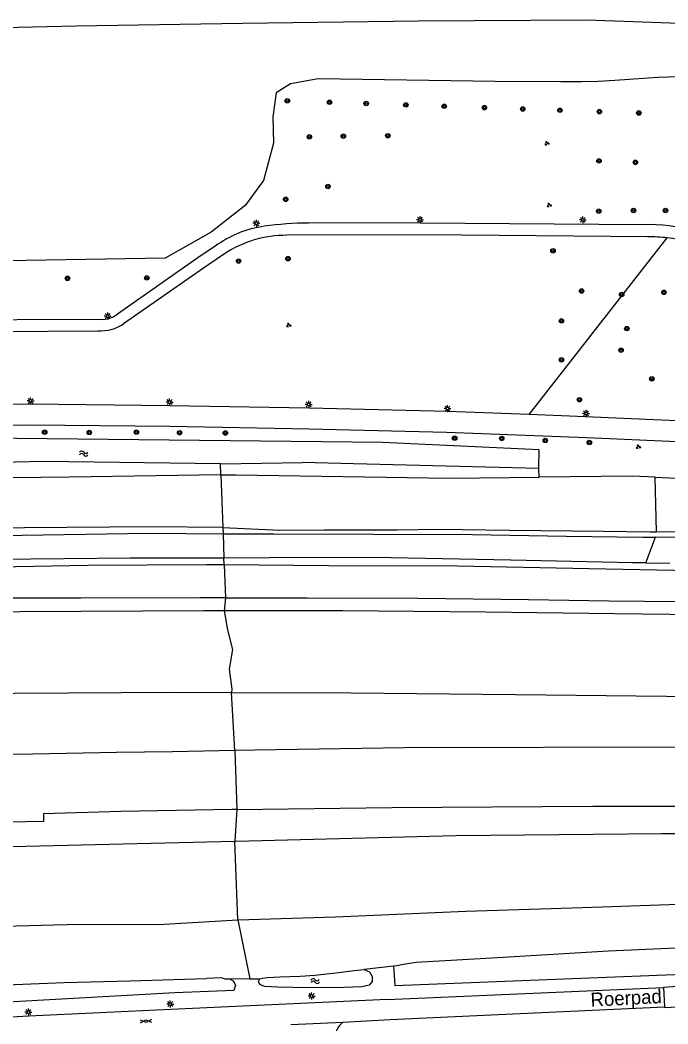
# Model space of a CAD drawing. Extents: x 126000 to 131009, y 393000 to 395500.
# Drawn here: x 130552.1 to 130668.7, y 394560.9 to 394741.6 of the extents above; entities that cross this region are included whole.
import ezdxf

# ---------------------------------------------------------------- set-up
doc = ezdxf.new("R2010")
doc.units = 0
for name, color, linetype in [('gg-anno-openbare ruimte label', 7, 'Continuous'), ('gg-knt-BGT kruinlijn', 7, 'Continuous'), ('gg-knt-bronhoudergrens', 7, 'Continuous'), ('gg-knt-verharding', 7, 'Continuous'), ('gg-knt-verharding nz', 7, 'Continuous'), ('gg-kntw-bovenkant insteek waterloop', 7, 'Continuous'), ('gt-grn-groengrens', 7, 'Continuous'), ('gt-symb-boom', 7, 'Continuous'), ('gt-symb-gesloten verharding', 7, 'Continuous'), ('gt-symb-groenvak', 7, 'Continuous'), ('gt-symb-lichtmast', 7, 'Continuous'), ('gt-symb-watersymbool', 7, 'Continuous'), ('gx-grn-maaiveld', 7, 'Continuous')]:
    doc.layers.add(name, color=color, linetype=linetype)

# ---------------------------------------------------------------- blocks, each defined once
blk = doc.blocks.new('gt0-GRVAK')
at = {"layer": 'gt-symb-groenvak'}
for p, q in [((-0.11, 0.19), (-0.23, 0.24)), ((-0.18, 0.15), (0.09, 0.15)), ((-0.09, 0.21), (-0.16, 0.32)), ((-0.05, 0.21), (-0.05, 0.39)), ((0, 0.21), (0.06, 0.32)), ((0.01, 0.19), (0.13, 0.24)), ((0.26, -0.05), (0.2, 0.06)), ((0.3, -0.05), (0.3, 0.13)), ((0.35, -0.05), (0.41, 0.06)), ((-0.25, -0.23), (-0.36, -0.18)), ((-0.32, -0.26), (-0.05, -0.26)), ((-0.23, -0.21), (-0.29, -0.1)), ((-0.18, -0.2), (-0.18, -0.02)), ((-0.14, -0.21), (-0.07, -0.1)), ((-0.12, -0.23), (0, -0.18)), ((0.24, -0.07), (0.12, -0.02)), ((0.17, -0.11), (0.44, -0.11)), ((0.37, -0.07), (0.49, -0.02))]:
    blk.add_line(p, q, dxfattribs=at)
blk = doc.blocks.new('gt0-BOOM')
at = {"layer": 'gt-symb-boom'}
for radius in [0.4, 0.2]:
    blk.add_circle((0, 0), radius, dxfattribs=at)
blk = doc.blocks.new('gt0-LMAST')
at = {"layer": 'gt-symb-lichtmast'}
for p, q in [((-0.18, 0.17), (-0.45, 0.44)), ((0, 0.25), (0, 0.62)), ((0.17, 0.17), (0.44, 0.44)), ((-0.25, 0), (-0.63, 0)), ((-0.18, -0.18), (-0.45, -0.45)), ((0, -0.25), (0, -0.63)), ((0.44, -0.45), (0.17, -0.18)), ((0.25, 0), (0.62, 0))]:
    blk.add_line(p, q, dxfattribs=at)
blk.add_circle((0, 0), 0.25, dxfattribs=at)
blk = doc.blocks.new('gt0-WA')
at = {"layer": 'gt-symb-watersymbool'}
for centre, start, end in [((-0.32, 0.02), 28.0725, 151.9275), ((0.43, 0.42), 208.0725, 331.9275), ((-0.32, -0.43), 28.0725, 151.9275), ((0.43, -0.03), 208.0725, 331.9275)]:
    blk.add_arc(centre, 0.425, start, end, dxfattribs=at)
blk = doc.blocks.new('gt0-GESVH1')
at = {"layer": 'gt-symb-gesloten verharding'}
for p, q in [((-0.99, -0.26), (0.01, 0.24)), ((0.01, -0.26), (-0.99, 0.24)), ((0.01, 0.24), (1.01, -0.26)), ((1.01, 0.24), (0.01, -0.26))]:
    blk.add_line(p, q, dxfattribs=at)

msp = doc.modelspace()

# ---------------------------------------------------------------- linework, layer by layer
at = {"layer": 'gg-knt-BGT kruinlijn'}
for p, q in [((130552.92, 394650.23), (130528.15, 394649.85)), ((130575.85, 394650.37), (130552.92, 394650.23)), ((130588.62, 394650.28), (130575.85, 394650.37)), ((130588.62, 394650.28), (130598.87, 394649.8)), ((130620, 394649.82), (130627.51, 394649.98)), ((130627.51, 394649.98), (130640.25, 394649.8)), ((130598.87, 394649.8), (130606.9, 394649.82)), ((130606.9, 394649.82), (130620, 394649.82)), ((130640.25, 394649.8), (130657.13, 394649.62)), ((130657.13, 394649.62), (130665.53, 394649.47)), ((130665.53, 394649.47), (130666.69, 394649.5)), ((130666.69, 394649.5), (130668.57, 394649.55)), ((130668.57, 394649.55), (130670.14, 394649.46)), ((130544.81, 394644.51), (130571.96, 394644.78)), ((130571.96, 394644.78), (130588.83, 394644.83)), ((130588.83, 394644.83), (130596.99, 394644.86)), ((130618.93, 394644.82), (130596.99, 394644.86)), ((130640.48, 394644.38), (130618.93, 394644.82)), ((130564.34, 394643.45), (130545.17, 394643.03)), ((130585.66, 394643.55), (130564.34, 394643.45)), ((130588.88, 394643.52), (130585.66, 394643.55)), ((130607.69, 394643.39), (130588.88, 394643.52)), ((130630.88, 394643.28), (130607.69, 394643.39)), ((130654.59, 394642.82), (130630.88, 394643.28)), ((130662.36, 394643.88), (130640.48, 394644.38)), ((130673.24, 394642.46), (130654.59, 394642.82)), ((130664.78, 394643.89), (130662.36, 394643.88)), ((130664.78, 394643.89), (130669.08, 394643.84)), ((130590.95, 394593.81), (130630.54, 394594.83)), ((130630.54, 394594.83), (130667.63, 394595.19)), ((130667.63, 394595.19), (130699.63, 394595.33)), ((130548.09, 394592.8), (130590.76, 394593.81)), ((130590.76, 394593.81), (130590.95, 394593.81))]:
    msp.add_line(p, q, dxfattribs=at)
at = {"layer": 'gg-knt-bronhoudergrens'}
msp.add_line((130619.32, 394571.3), (130614.06, 394570.71), dxfattribs=at)
at = {"layer": 'gg-knt-verharding'}
for p, q in [((130470.9, 394684.91), (130566.14, 394685.65)), ((130618.22, 394565.28), (130667.91, 394567.49)), ((130667.91, 394567.49), (130668.11, 394564)), ((130618.72, 394561.68), (130668.11, 394564)), ((130610.25, 394561.24), (130618.72, 394561.68))]:
    msp.add_line(p, q, dxfattribs=at)
for points in [[(130664.34, 394704.76), (130624.16, 394705.01), (130604.08, 394705.07)], [(130665.08, 394702.6), (130625.04, 394702.91), (130600.15, 394702.85)], [(130587.25, 394700.87), (130584.14, 394698.82), (130569.67, 394688.65)], [(130588.94, 394699.51), (130585.12, 394696.95), (130570.76, 394686.92)], [(130567.12, 394687.72), (130535.95, 394687.55), (130471.27, 394687.14), (130471.04, 394687.12)], [(130643.76, 394670.58), (130629.06, 394671.15), (130604.17, 394671.71), (130579.02, 394672.17), (130554.01, 394672.44), (130527.86, 394672.29), (130502.75, 394671.92), (130486.26, 394671.41), (130477.19, 394670.87)], [(130682.66, 394668.94), (130653.9, 394670.19), (130643.76, 394670.58)], [(130687.79, 394664.92), (130678.52, 394665.33), (130654.14, 394666.39), (130628.89, 394667.37), (130604.18, 394667.96), (130579.09, 394668.41), (130553.92, 394668.66), (130527.36, 394668.47), (130503.4, 394668.18), (130491.16, 394667.84), (130483.85, 394667.4)], [(130673.85, 394567.75), (130673.85, 394567.87), (130667.91, 394567.49)], [(130618.22, 394565.28), (130579.24, 394563.53), (130553.73, 394562.29), (130528.4, 394560.88), (130502.92, 394559.29), (130477.3, 394557.9)], [(130668.11, 394564), (130668.12, 394563.84), (130670.54, 394563.98)]]:
    msp.add_lwpolyline(points, dxfattribs=at)
for centre, radius, start, end in [((130598.82, 394685.17), 19.51, 98.0262, 126.3806), ((130604.93, 394638.55), 66.52, 90.7377, 97.6335), ((130665.52, 394678.49), 26.3, 72.5443, 92.5572), ((130599.89, 394683.25), 19.6, 89.2239, 123.9597), ((130665.19, 394674.13), 28.46, 83.0989, 90.2234), ((130665.18, 394674.15), 28.45, 74.6266, 83.0856), ((130566.98, 394692.05), 4.33, 271.8087, 308.3557), ((130566.53, 394693.29), 7.64, 267.1006, 303.6507), ((130612.55, 394558.24), 3.78, 127.5123, 220.055)]:
    msp.add_arc(centre, radius, start, end, dxfattribs=at)
at = {"layer": 'gg-knt-verharding nz'}
msp.add_line((130600.85, 394560.8), (130610.25, 394561.24), dxfattribs=at)
at = {"layer": 'gg-kntw-bovenkant insteek waterloop'}
for p, q in [((130645.52, 394660.85), (130645.56, 394664.21)), ((130619.32, 394571.3), (130619.61, 394567.85))]:
    msp.add_line(p, q, dxfattribs=at)
for points in [[(130645.56, 394664.21), (130617.39, 394665.58), (130540.52, 394666.38), (130477.84, 394664.47)], [(130888.07, 394577.95), (130886.89, 394578.13), (130884.43, 394578.14), (130863.27, 394578.98), (130848.12, 394579.18), (130834.84, 394579.51), (130816.47, 394579.6), (130804.66, 394579.36), (130790.03, 394579.32), (130776.46, 394579.05), (130759.55, 394578.62), (130747.08, 394578.2), (130732.31, 394577.47), (130717.51, 394576.78), (130696.23, 394575.83), (130678.29, 394574.9), (130658.03, 394573.99), (130638.09, 394572.83), (130623.44, 394571.94)], [(130619.61, 394567.85), (130680.53, 394570.2), (130736.65, 394572.66), (130756.87, 394573.64), (130799.54, 394574.57), (130851.93, 394574.24), (130888.78, 394573.86)], [(130614.06, 394570.71), (130615.02, 394570.3), (130615.51, 394569.45), (130615.48, 394568.54), (130614.99, 394567.88), (130613.65, 394567.56), (130610.45, 394567.46), (130604.01, 394567.42), (130598.51, 394567.54), (130596.11, 394567.64), (130595.27, 394568.02), (130595.07, 394568.57), (130595.27, 394569.02)], [(130595.27, 394569.02), (130595.75, 394569.16), (130596.62, 394569.24), (130598.89, 394569.37), (130602.52, 394569.53), (130605.19, 394569.69), (130608.94, 394570.09), (130612.26, 394570.55), (130614.06, 394570.71)], [(130623.44, 394571.94), (130621.13, 394571.63), (130619.97, 394571.38), (130619.32, 394571.3)], [(130480.24, 394563.66), (130481.05, 394563.86), (130492.71, 394564.56), (130506.2, 394565.59), (130526.47, 394566.85), (130545.12, 394567.79), (130555.59, 394568.18), (130560.05, 394568.37), (130571.87, 394568.66), (130585.66, 394569.1)], [(130589.95, 394568.98), (130589.05, 394568.97), (130588.3, 394569.19), (130585.66, 394569.1)], [(130589.95, 394568.98), (130590.5, 394568.68), (130590.92, 394567.87), (130590.58, 394566.94)], [(130590.58, 394566.94), (130580.01, 394566.49), (130540.22, 394564.27), (130508.82, 394562.57), (130486.64, 394560.93)]]:
    msp.add_lwpolyline(points, dxfattribs=at)
at = {"layer": 'gt-grn-groengrens'}
msp.add_line((130643.76, 394670.58), (130668.61, 394702.39), dxfattribs=at)
for points in [[(130679.08, 394740.68), (130654.15, 394741.59), (130623.82, 394741.4), (130592.16, 394740.98), (130562.21, 394740.48), (130530.87, 394739.76), (130490.85, 394738.59)], [(130674.38, 394731.47), (130666.93, 394731.26), (130659.17, 394730.7), (130656.18, 394730.55), (130653.18, 394730.47), (130649.44, 394730.45), (130637.66, 394730.54), (130605.76, 394731.03), (130600.79, 394730.14), (130598.24, 394728.48), (130597.61, 394724.15), (130597.73, 394719.44), (130595.95, 394712.69), (130592.64, 394708.23), (130586.52, 394703.39), (130578.26, 394698.71), (130531.75, 394697.97)]]:
    msp.add_lwpolyline(points, dxfattribs=at)
at = {"layer": 'gx-grn-maaiveld'}
for p, q in [((130588.19, 394661.73), (130556.33, 394662.15)), ((130588.19, 394661.73), (130602.94, 394661.98)), ((130588.26, 394659.72), (130588.19, 394661.73)), ((130645.58, 394659.33), (130645.52, 394660.85)), ((130588.26, 394659.72), (130588.62, 394650.28)), ((130666.46, 394659.32), (130682.39, 394658.64)), ((130666.69, 394649.5), (130666.46, 394659.32)), ((130588.62, 394650.28), (130588.67, 394649.12)), ((130588.67, 394649.12), (130588.83, 394644.83)), ((130664.78, 394643.89), (130666.51, 394648.51)), ((130674.73, 394648.44), (130666.51, 394648.51)), ((130588.88, 394643.52), (130588.83, 394644.83)), ((130588.88, 394643.52), (130589.1, 394637.6)), ((130589.1, 394637.6), (130588.89, 394635.26)), ((130590.78, 394610.12), (130590.19, 394620.57)), ((130590.78, 394610.12), (130591.17, 394599.53)), ((130591.17, 394599.53), (130590.76, 394593.81)), ((130591.3, 394579.63), (130590.76, 394593.81)), ((130591.3, 394579.63), (130593.5, 394569)), ((130593.5, 394569), (130589.95, 394568.98)), ((130593.5, 394569), (130595.27, 394569.02))]:
    msp.add_line(p, q, dxfattribs=at)
for points in [[(130556.33, 394662.15), (130520.61, 394661.29), (130496.88, 394660.75), (130479.02, 394660.53), (130478.36, 394660.66)], [(130645.52, 394660.85), (130612.17, 394661.73), (130602.94, 394661.98)], [(130588.26, 394659.72), (130560.98, 394659.3), (130530.39, 394658.93), (130505.69, 394658.53), (130492.91, 394658.51), (130482.19, 394658.31), (130476.07, 394657.34)], [(130588.26, 394659.72), (130591, 394659.76), (130629.47, 394659.15), (130645.58, 394659.33)], [(130666.46, 394659.32), (130662.32, 394659.5), (130645.58, 394659.33)], [(130478.05, 394646.73), (130479.31, 394647.05), (130480.01, 394647.18), (130480.99, 394647.38), (130491.18, 394647.55), (130506.56, 394648.03), (130529.7, 394648.54), (130552.53, 394648.91), (130575.22, 394649.22), (130588.67, 394649.12)], [(130588.67, 394649.12), (130597.81, 394649.13), (130615.75, 394649.07), (130633.57, 394649.03), (130650.45, 394648.71), (130664.2, 394648.52), (130666.51, 394648.51)], [(130589.1, 394637.6), (130584.47, 394637.6), (130563.08, 394637.54), (130547.47, 394637.53), (130542.47, 394637.44), (130535.27, 394637.09), (130533.09, 394637.42)], [(130589.1, 394637.6), (130603.83, 394637.59), (130623.75, 394637.52), (130643.62, 394637.33), (130658.15, 394637.09), (130677.19, 394636.86), (130696.02, 394636.54), (130721.12, 394636.07), (130746.71, 394634.64)], [(130588.89, 394635.26), (130585.14, 394635.25), (130552.14, 394635.1), (130523.43, 394634.62), (130502.77, 394634.07)], [(130933.46, 394630.28), (130927.42, 394630.63), (130906.81, 394631.63), (130889.39, 394632.4), (130876.62, 394632.89), (130867.54, 394633.19), (130857.62, 394633.27), (130841.61, 394633.23), (130826.67, 394633.17), (130812.02, 394633.06), (130796.46, 394632.86), (130782.61, 394632.64), (130765.65, 394632.74), (130736.81, 394633.33), (130709.02, 394633.86), (130679.05, 394634.48), (130659.16, 394634.72), (130635.88, 394635.02), (130610.2, 394635.24), (130588.89, 394635.26)], [(130588.89, 394635.26), (130589.46, 394631.86), (130590.36, 394628.3), (130589.74, 394624.76), (130590.23, 394621.14), (130590.19, 394620.57)], [(130470.69, 394618.53), (130488.06, 394619.12), (130519.93, 394619.97), (130551.16, 394620.47), (130580.07, 394620.6), (130590.19, 394620.57)], [(130590.19, 394620.57), (130611.66, 394620.48), (130641.33, 394620.22), (130668.45, 394619.92), (130697.3, 394619.42), (130722.38, 394618.91), (130756.71, 394618.02), (130793.23, 394617.1), (130832.95, 394615.87), (130869.87, 394614.52), (130911.28, 394612.74), (130933.25, 394611.58)], [(130933.7, 394603.74), (130895.12, 394605.62), (130870.27, 394606.62), (130836.04, 394607.91), (130775.76, 394609.67), (130751.3, 394610.1), (130703.23, 394610.68), (130665.41, 394610.71), (130627.22, 394610.59), (130625.14, 394610.65), (130594.4, 394610.2), (130590.78, 394610.12)], [(130590.78, 394610.12), (130579.59, 394609.88), (130569.5, 394609.74), (130554.46, 394609.47), (130537.73, 394609.2), (130535.99, 394609.19), (130514.04, 394608.66), (130497.2, 394608.09), (130496.26, 394608.01), (130494.06, 394607.89), (130485.02, 394607.56), (130471.4, 394607.06), (130471.37, 394607.89)], [(130591.17, 394599.53), (130590.28, 394599.52), (130570.28, 394599.16), (130556.35, 394598.72), (130556.35, 394597.36), (130553.1, 394597.26), (130528.25, 394596.66), (130483.06, 394594.65), (130483.13, 394592.51), (130482.69, 394592.48), (130478.09, 394592.27), (130472.73, 394591.97)], [(130591.17, 394599.53), (130619.06, 394599.88), (130655.24, 394600.09), (130691.51, 394600.11), (130728.12, 394599.75), (130769.81, 394599.25), (130791.45, 394598.73), (130830.07, 394597.48), (130845.54, 394596.98), (130870.26, 394595.97), (130909, 394594.36), (130932.63, 394593.25)], [(130591.3, 394579.63), (130608.89, 394580.19), (130632.39, 394581.18), (130653.39, 394581.86), (130672.44, 394582.51), (130690.02, 394582.88), (130708.27, 394583.3), (130725.07, 394584.01), (130744.92, 394584.81), (130764.13, 394585.43), (130784.92, 394585.95), (130804.11, 394586.35), (130825.04, 394586.23), (130843.65, 394585.41), (130864.96, 394584.86), (130885.13, 394583.9), (130888.81, 394583.69)], [(130479.66, 394577), (130481.29, 394576.83), (130496.74, 394576.81), (130512.37, 394577.7), (130537.71, 394578.21), (130560.53, 394578.8), (130578.05, 394578.84), (130591.3, 394579.63)]]:
    msp.add_lwpolyline(points, dxfattribs=at)

# ---------------------------------------------------------------- block references
at = {"layer": 'gt-symb-boom'}
for p in [(130600.23, 394727.06), (130604.21, 394720.57), (130610.32, 394720.7), (130618.32, 394720.77), (130656.33, 394716.24), (130662.88, 394715.99), (130607.54, 394711.64), (130599.94, 394709.32), (130656.29, 394707.2), (130662.54, 394707.31), (130668.29, 394707.32), (130600.35, 394698.64), (130648.05, 394700.05), (130591.46, 394698.21), (130560.67, 394695.1), (130574.94, 394695.18), (130653.2, 394692.82), (130660.41, 394692.2), (130668.01, 394692.58), (130649.57, 394687.44), (130661.34, 394686.06), (130660.3, 394682.18), (130649.57, 394680.44), (130665.84, 394677.01), (130652.81, 394673.26), (130556.56, 394667.43), (130564.59, 394667.37), (130573.07, 394667.43), (130580.84, 394667.32), (130589.07, 394667.27), (130630.35, 394666.35), (130638.83, 394666.3), (130646.66, 394665.93), (130654.59, 394665.57)]:
    msp.add_blockref('gt0-BOOM', p, dxfattribs=at)
for p, rotation in [((130607.83, 394726.8), 177.99346106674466), ((130614.42, 394726.57), 177.99346106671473), ((130621.57, 394726.32), 177.99346106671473), ((130628.47, 394726.08), 177.99346106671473), ((130635.71, 394725.83), 177.99346106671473), ((130642.61, 394725.59), 177.99346106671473), ((130649.3, 394725.36), 177.99346106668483), ((130656.4, 394725.11), 177.99346106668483), ((130663.5, 394724.87), 177.99346106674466)]:
    msp.add_blockref('gt0-BOOM', p, dxfattribs=dict(at, rotation=rotation))
at = {"layer": 'gt-symb-gesloten verharding', "rotation": 3.0940580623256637}
msp.add_blockref('gt0-GESVH1', (130574.79, 394561.41), dxfattribs=at)
at = {"layer": 'gt-symb-groenvak'}
for p in [(130646.95, 394719.4), (130647.35, 394708.28), (130600.47, 394686.69), (130663.4, 394664.78)]:
    msp.add_blockref('gt0-GRVAK', p, dxfattribs=at)
at = {"layer": 'gt-symb-lichtmast'}
for p in [(130624.14, 394705.65), (130653.43, 394705.64), (130594.66, 394705.01), (130567.91, 394688.32), (130554.03, 394673.04), (130579.05, 394672.84), (130604.09, 394672.41), (130629.07, 394671.67), (130654.01, 394670.79), (130579.16, 394564.49), (130604.6, 394565.93), (130553.65, 394563.04)]:
    msp.add_blockref('gt0-LMAST', p, dxfattribs=at)
at = {"layer": 'gt-symb-watersymbool'}
for p, rotation in [((130563.54, 394663.58), 0.3437705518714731), ((130605.2, 394568.63), 3.2116257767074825)]:
    msp.add_blockref('gt0-WA', p, dxfattribs=dict(at, rotation=rotation))

# ---------------------------------------------------------------- texts
at = {"layer": 'gg-anno-openbare ruimte label'}
msp.add_text('Roerpad', height=2.5, rotation=2.9, dxfattribs=at).set_placement((130654.87, 394564.01))

doc.saveas('drawing.dxf')
